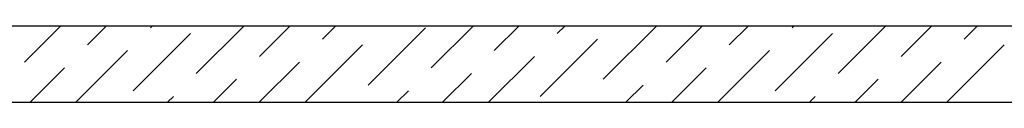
# Model space of a CAD drawing. Header units: millimetres. Extents: x 373037 to 682063, y 76092 to 274210.
# Tile 374 of 552: x 679712 to 680677, y 254195 to 254270. Entities that reach past the tile are written whole.
import ezdxf

# ---------------------------------------------------------------- set-up
doc = ezdxf.new("R2010")
doc.units = ezdxf.units.MM
doc.header["$LTSCALE"] = 100
doc.layers.add('PUDORYS', color=253, linetype='CONTINUOUS')

msp = doc.modelspace()

# ---------------------------------------------------------------- linework, layer by layer
at = {"layer": 'PUDORYS', "color": 252, "true_color": 0x939598}
for p, q in [((676539.14, 254269.65), (681376.64, 254269.65)), ((676464.14, 254194.65), (681376.64, 254194.65))]:
    msp.add_line(p, q, dxfattribs=at)
at = {"layer": 'PUDORYS', "color": 252, "linetype": 'Continuous', "ltscale": 5, "true_color": 0x939598}
for p, q in [((679716.82, 254234.03), (679752.44, 254269.65)), ((679778.56, 254250.87), (679797.34, 254269.65)), ((679840.3, 254267.71), (679842.25, 254269.65)), ((679885.2, 254222.81), (679932.05, 254269.65)), ((679946.94, 254239.65), (679976.95, 254269.65)), ((680008.68, 254256.48), (680021.85, 254269.65)), ((680053.58, 254211.58), (680109.71, 254267.71)), ((680115.32, 254228.42), (680156.55, 254269.65)), ((680177.06, 254245.26), (680201.46, 254269.65)), ((680238.8, 254262.1), (680246.36, 254269.65)), ((680283.7, 254217.2), (680336.16, 254269.65)), ((680345.44, 254234.03), (680381.06, 254269.65)), ((680407.18, 254250.87), (680425.96, 254269.65)), ((680468.92, 254267.71), (680470.86, 254269.65)), ((680513.82, 254222.81), (680560.67, 254269.65)), ((680575.56, 254239.65), (680605.57, 254269.65)), ((680637.3, 254256.48), (680650.47, 254269.65)), ((679823.46, 254205.97), (679879.59, 254262.1)), ((680221.96, 254200.36), (680278.09, 254256.48)), ((680452.08, 254205.97), (680508.21, 254262.1)), ((679767.25, 254194.65), (679817.85, 254245.26)), ((679991.84, 254194.74), (680047.97, 254250.87)), ((680395.86, 254194.65), (680446.47, 254245.26)), ((680620.46, 254194.74), (680676.59, 254250.87)), ((679946.85, 254194.65), (679986.23, 254234.03)), ((680171.36, 254194.65), (680216.35, 254239.65)), ((680575.47, 254194.65), (680614.85, 254234.03)), ((679722.34, 254194.65), (679756.11, 254228.42)), ((680350.96, 254194.65), (680384.73, 254228.42)), ((679901.95, 254194.65), (679924.49, 254217.2)), ((680126.46, 254194.65), (680154.61, 254222.81)), ((680530.57, 254194.65), (680553.11, 254217.2)), ((680081.55, 254194.65), (680092.87, 254205.97)), ((680306.06, 254194.65), (680322.99, 254211.58)), ((679857.05, 254194.65), (679862.75, 254200.36)), ((680485.67, 254194.65), (680491.37, 254200.36)), ((680261.16, 254194.65), (680261.25, 254194.74))]:
    msp.add_line(p, q, dxfattribs=at)

doc.saveas('drawing.dxf')
